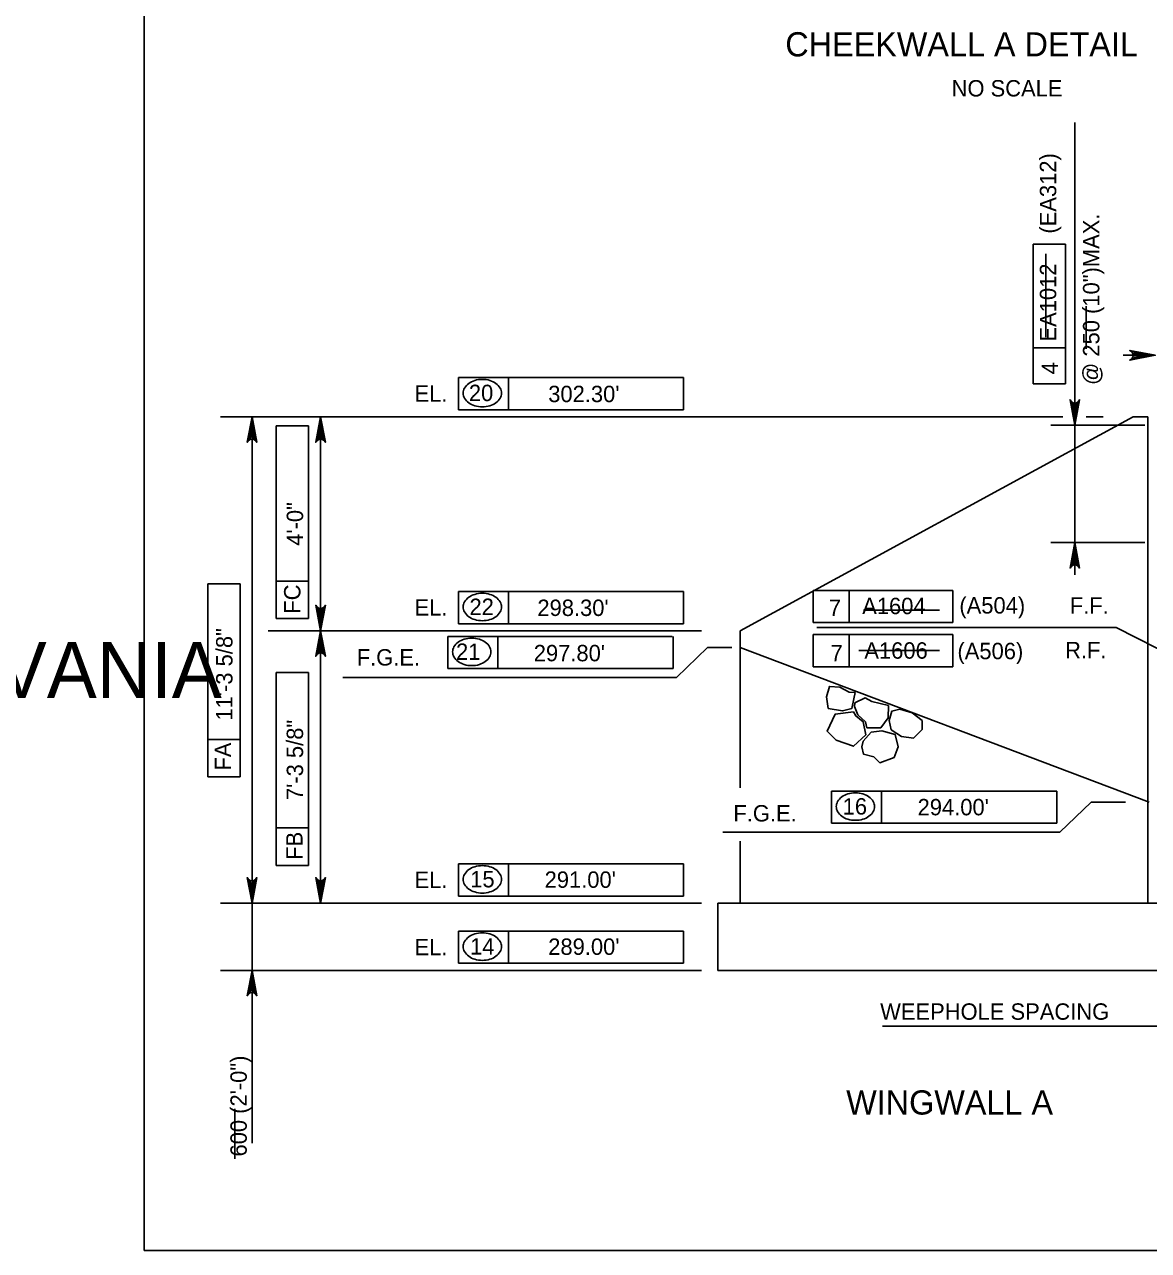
# Model space of a CAD drawing. Extents: x 179 to 454, y -271 to 54.
# Drawn here: x 244.62 to 252.85, y -43.25 to -34.28 of the extents above; entities that cross this region are included whole.
import ezdxf

# ---------------------------------------------------------------- set-up
doc = ezdxf.new("R2010")
doc.units = 0
for name, color, linetype in [('Level 1', 7, 'Continuous'), ('Level 10', 7, 'Continuous'), ('Level 3', 7, 'Continuous'), ('Level 4', 7, 'Continuous'), ('Level 41', 7, 'Continuous'), ('Level 5', 7, 'Continuous')]:
    doc.layers.add(name, color=color, linetype=linetype)

# ---------------------------------------------------------------- blocks, each defined once
blk = doc.blocks.new('ROCK')
at = {"layer": 'Level 4'}
for points in [[(1.578, 0.725), (1.471, 0.551), (1.586, 0.338), (1.78, 0.206), (2.086, 0.269), (2.323, 0.452), (2.328, 0.749), (2.171, 0.911), (1.856, 0.872)], [(0.734, -0.018), (0.934, -0.106), (1.192, -0.099), (1.321, -0.177), (1.562, 0.063), (1.519, 0.367), (1.313, 0.589), (0.948, 0.369), (0.769, 0.319), (0.674, 0.055)], [(0.498, 0.24), (0.588, 0.107), (0.715, -0.096), (0.595, -0.305), (0.299, -0.506), (0.067, -0.329), (-0.063, -0.098), (0.135, 0.068), (0.386, 0.147)], [(1.488, -0.478), (1.468, -0.178), (1.636, 0.025), (1.939, 0.193), (2.2, 0.032), (2.312, -0.229), (2.154, -0.57), (1.947, -0.574), (1.718, -0.703), (1.56, -0.603)], [(0.806, -0.129), (0.519, -0.492), (0.672, -0.928), (0.991, -0.931), (1.399, -0.738), (1.422, -0.324), (1.149, -0.136), (0.916, -0.16)]]:
    blk.add_lwpolyline(points, close=True, dxfattribs=at)
blk = doc.blocks.new('V')
at = {"layer": 'Level 5'}
blk.add_line((0, 0), (0, 0), dxfattribs=at)

msp = doc.modelspace()

# ---------------------------------------------------------------- linework, layer by layer
at = {"layer": 'Level 1'}
msp.add_lwpolyline([(245.497, -43.25), (276.997, -43.25), (276.997, -22.75), (245.497, -22.75)], close=True, dxfattribs=at)
at = {"layer": 'Level 10'}
for p, q in [((252.7374, -37.1499), (249.8606, -38.7149)), ((252.7374, -37.1499), (252.8439, -37.1499)), ((252.8439, -37.1499), (252.8439, -40.708)), ((249.8606, -38.7149), (249.8606, -39.8642)), ((252.8528, -39.9698), (249.8606, -38.8379)), ((249.8606, -40.2548), (249.8606, -40.708)), ((249.6966, -40.708), (249.6966, -41.2001)), ((256.145, -40.708), (249.6966, -40.708)), ((249.6966, -41.2001), (264.9454, -41.2001))]:
    msp.add_line(p, q, dxfattribs=at)
at = {"layer": 'Level 3'}
for p, q in [((252.3097, -36.9752), (252.3097, -34.9967)), ((252.0054, -36.9081), (252.0054, -35.8866)), ((252.0054, -35.8866), (252.2417, -35.8866)), ((252.2417, -35.8866), (252.2417, -36.9081)), ((252.2417, -36.6444), (252.0054, -36.6444)), ((252.8981, -36.6997), (252.6623, -36.6997)), ((247.7977, -36.8625), (248.1646, -36.8625)), ((247.7977, -37.0987), (247.7977, -36.8625)), ((248.1646, -37.0987), (248.1646, -36.8625)), ((248.1646, -36.8625), (249.4461, -36.8625)), ((249.4461, -36.8625), (249.4461, -37.0987)), ((252.2417, -36.9081), (252.0054, -36.9081)), ((252.3097, -37.0933), (252.3097, -36.9752)), ((249.4461, -37.0987), (247.7977, -37.0987)), ((252.2218, -37.1499), (246.0559, -37.1499)), ((246.3005, -37.1499), (246.1099, -37.1499)), ((246.5887, -37.1499), (246.1099, -37.1499)), ((246.2871, -40.708), (246.2871, -37.1499)), ((246.4647, -37.2147), (246.7008, -37.2147)), ((246.4647, -38.3529), (246.4647, -37.2147)), ((248.1936, -37.1499), (246.6118, -37.1499)), ((246.7008, -37.2147), (246.7008, -38.6267)), ((246.789, -38.7149), (246.789, -37.1499)), ((252.8221, -37.2114), (252.1325, -37.2114)), ((252.3097, -38.0704), (252.3097, -37.2114)), ((252.5164, -37.1499), (252.3919, -37.1499)), ((252.8221, -38.0704), (252.1325, -38.0704)), ((252.3097, -38.1885), (252.3097, -38.3066)), ((245.9643, -38.372), (246.2005, -38.372)), ((245.9643, -39.5102), (245.9643, -38.372)), ((246.2005, -38.372), (246.2005, -39.7841)), ((246.4647, -38.6267), (246.4647, -38.3529)), ((246.7008, -38.3529), (246.4647, -38.3529)), ((247.7977, -38.4274), (248.1646, -38.4274)), ((247.7977, -38.6637), (247.7977, -38.4274)), ((248.1646, -38.6637), (248.1646, -38.4274)), ((248.1646, -38.4274), (249.4461, -38.4274)), ((249.4461, -38.4274), (249.4461, -38.6637)), ((250.395, -38.4195), (251.4165, -38.4195)), ((250.395, -38.6557), (250.395, -38.4195)), ((250.6587, -38.6557), (250.6587, -38.4195)), ((251.4165, -38.4195), (251.4165, -38.6557)), ((246.7008, -38.6267), (246.4647, -38.6267)), ((249.4461, -38.6637), (247.7977, -38.6637)), ((251.4165, -38.6557), (250.395, -38.6557)), ((249.577, -38.7149), (246.4046, -38.7149)), ((248.1936, -38.7149), (246.6118, -38.7149)), ((248.4499, -38.7149), (246.6118, -38.7149)), ((246.7657, -38.7149), (248.1866, -38.7149)), ((246.789, -40.708), (246.789, -38.7149)), ((250.395, -38.9789), (250.395, -38.7428)), ((250.395, -38.7428), (251.4165, -38.7428)), ((250.4219, -38.6908), (252.6122, -38.6908)), ((250.6587, -38.9789), (250.6587, -38.7428)), ((251.4165, -38.7428), (251.4165, -38.9789)), ((252.6122, -38.6908), (253.5104, -39.15)), ((247.7202, -38.9923), (247.7202, -38.7562)), ((247.7202, -38.7562), (248.0874, -38.7562)), ((248.0872, -38.9923), (248.0872, -38.7562)), ((248.0872, -38.7562), (249.3618, -38.7562)), ((249.3687, -38.7562), (249.3687, -38.9923)), ((249.6212, -38.8379), (249.3927, -39.0581)), ((246.4647, -39.02), (246.7008, -39.02)), ((246.4647, -40.1582), (246.4647, -39.02)), ((246.7008, -39.02), (246.7008, -40.4321)), ((249.3687, -38.9923), (247.7202, -38.9923)), ((251.4165, -38.9789), (250.395, -38.9789)), ((249.3927, -39.0581), (246.9519, -39.0581)), ((245.9643, -39.7841), (245.9643, -39.5102)), ((246.2005, -39.5102), (245.9643, -39.5102)), ((246.2005, -39.7841), (245.9643, -39.7841)), ((250.5282, -39.888), (250.8952, -39.888)), ((250.5282, -40.1242), (250.5282, -39.888)), ((250.8952, -40.1242), (250.8952, -39.888)), ((250.8952, -39.888), (252.1767, -39.888)), ((252.1767, -39.888), (252.1767, -40.1242)), ((252.4292, -39.9698), (252.2007, -40.19)), ((252.6795, -39.9698), (252.4292, -39.9698)), ((246.4647, -40.4321), (246.4647, -40.1582)), ((246.7008, -40.1582), (246.4647, -40.1582)), ((252.1767, -40.1242), (250.5282, -40.1242)), ((252.2007, -40.19), (249.7334, -40.19)), ((246.7008, -40.4321), (246.4647, -40.4321)), ((247.7977, -40.4205), (248.1646, -40.4205)), ((247.7977, -40.6567), (247.7977, -40.4205)), ((248.1646, -40.6567), (248.1646, -40.4205)), ((248.1646, -40.4205), (249.4461, -40.4205)), ((249.4461, -40.4205), (249.4461, -40.6567)), ((249.577, -40.708), (246.0559, -40.708)), ((246.3005, -40.708), (246.1099, -40.708)), ((246.5887, -40.708), (246.1099, -40.708)), ((246.2871, -40.708), (246.2871, -41.2001)), ((248.4499, -40.708), (246.6118, -40.708)), ((246.7657, -40.708), (248.1866, -40.708)), ((249.4461, -40.6567), (247.7977, -40.6567)), ((247.7977, -40.9127), (248.1646, -40.9127)), ((247.7977, -41.1488), (247.7977, -40.9127)), ((248.1646, -41.1488), (248.1646, -40.9127)), ((248.1646, -40.9127), (249.4461, -40.9127)), ((249.4461, -40.9127), (249.4461, -41.1488)), ((249.4461, -41.1488), (247.7977, -41.1488)), ((249.577, -41.2001), (246.0559, -41.2001)), ((246.2632, -41.2001), (246.4642, -41.2001)), ((246.2871, -41.2001), (246.2871, -42.4641)), ((262.1498, -41.6097), (250.9023, -41.6097))]:
    msp.add_line(p, q, dxfattribs=at)
for points in [[(252.8981, -36.6997), (252.7117, -36.7346), (252.726, -36.7247), (252.7334, -36.7122), (252.7356, -36.6997), (252.7334, -36.6872), (252.726, -36.6747), (252.7117, -36.6647), (252.8981, -36.6997), (252.726, -36.6747), (252.7334, -36.6872), (252.8981, -36.6997), (252.7356, -36.6997), (252.7334, -36.7122), (252.8981, -36.6997), (252.726, -36.7247)], [(252.3097, -37.2114), (252.2747, -37.025), (252.2847, -37.0393), (252.2972, -37.0467), (252.3097, -37.0489), (252.3222, -37.0467), (252.3347, -37.0393), (252.3446, -37.025), (252.3097, -37.2114), (252.3347, -37.0393), (252.3222, -37.0467), (252.3097, -37.2114), (252.3097, -37.0489), (252.2972, -37.0467), (252.3097, -37.2114), (252.2847, -37.0393)], [(246.2871, -37.1499), (246.322, -37.3363), (246.3121, -37.322), (246.2996, -37.3146), (246.2871, -37.3124), (246.2746, -37.3146), (246.2621, -37.322), (246.2522, -37.3363), (246.2871, -37.1499), (246.2621, -37.322), (246.2746, -37.3146), (246.2871, -37.1499), (246.2871, -37.3124), (246.2996, -37.3146), (246.2871, -37.1499), (246.3121, -37.322)], [(246.789, -37.1499), (246.8239, -37.3363), (246.814, -37.322), (246.8015, -37.3146), (246.789, -37.3124), (246.7765, -37.3146), (246.764, -37.322), (246.7541, -37.3363), (246.789, -37.1499), (246.764, -37.322), (246.7765, -37.3146), (246.789, -37.1499), (246.789, -37.3124), (246.8015, -37.3146), (246.789, -37.1499), (246.814, -37.322)], [(252.3097, -38.0704), (252.3446, -38.2568), (252.3347, -38.2425), (252.3222, -38.2351), (252.3097, -38.2329), (252.2972, -38.2351), (252.2847, -38.2425), (252.2747, -38.2568), (252.3097, -38.0704), (252.2847, -38.2425), (252.2972, -38.2351), (252.3097, -38.0704), (252.3097, -38.2329), (252.3222, -38.2351), (252.3097, -38.0704), (252.3347, -38.2425)], [(246.789, -38.7149), (246.7541, -38.5285), (246.764, -38.5428), (246.7765, -38.5502), (246.789, -38.5524), (246.8015, -38.5502), (246.814, -38.5428), (246.8239, -38.5285), (246.789, -38.7149), (246.814, -38.5428), (246.8015, -38.5502), (246.789, -38.7149), (246.789, -38.5524), (246.7765, -38.5502), (246.789, -38.7149), (246.764, -38.5428)], [(246.789, -38.7149), (246.8239, -38.9013), (246.814, -38.887), (246.8015, -38.8796), (246.789, -38.8774), (246.7765, -38.8796), (246.764, -38.887), (246.7541, -38.9013), (246.789, -38.7149), (246.764, -38.887), (246.7765, -38.8796), (246.789, -38.7149), (246.789, -38.8774), (246.8015, -38.8796), (246.789, -38.7149), (246.814, -38.887)], [(246.2871, -40.708), (246.2522, -40.5216), (246.2621, -40.5359), (246.2746, -40.5433), (246.2871, -40.5455), (246.2996, -40.5433), (246.3121, -40.5359), (246.322, -40.5216), (246.2871, -40.708), (246.3121, -40.5359), (246.2996, -40.5433), (246.2871, -40.708), (246.2871, -40.5455), (246.2746, -40.5433), (246.2871, -40.708), (246.2621, -40.5359)], [(246.789, -40.708), (246.7541, -40.5216), (246.764, -40.5359), (246.7765, -40.5433), (246.789, -40.5455), (246.8015, -40.5433), (246.814, -40.5359), (246.8239, -40.5216), (246.789, -40.708), (246.814, -40.5359), (246.8015, -40.5433), (246.789, -40.708), (246.789, -40.5455), (246.7765, -40.5433), (246.789, -40.708), (246.764, -40.5359)], [(246.2871, -41.2001), (246.322, -41.3865), (246.3121, -41.3722), (246.2996, -41.3648), (246.2871, -41.3626), (246.2746, -41.3648), (246.2621, -41.3722), (246.2522, -41.3865), (246.2871, -41.2001), (246.2621, -41.3722), (246.2746, -41.3648), (246.2871, -41.2001), (246.2871, -41.3626), (246.2996, -41.3648), (246.2871, -41.2001), (246.3121, -41.3722)]]:
    msp.add_lwpolyline(points, dxfattribs=at)
for points in [[(252.7803, -36.68), (252.7803, -36.7193), (252.8984, -36.6997)], [(252.29, -37.0933), (252.3294, -37.0933), (252.3097, -37.2114)], [(246.2674, -37.2681), (246.3067, -37.2681), (246.2871, -37.1499)], [(246.7693, -37.2681), (246.8088, -37.2681), (246.789, -37.1499)], [(252.29, -38.1885), (252.3294, -38.1885), (252.3097, -38.0704)], [(246.7693, -38.5968), (246.8088, -38.5968), (246.789, -38.7149)], [(246.7693, -38.833), (246.8088, -38.833), (246.789, -38.7149)], [(246.2674, -40.5899), (246.3067, -40.5899), (246.2871, -40.708)], [(246.7693, -40.5899), (246.8088, -40.5899), (246.789, -40.708)], [(246.2674, -41.3182), (246.3067, -41.3182), (246.2871, -41.2001)]]:
    msp.add_lwpolyline(points, close=True, dxfattribs=at)
for centre, radius, start, end in [((247.9057, -36.9763), 0.0731, 149.97668, 180), ((247.938, -36.9949), 0.1103, 125.63164, 149.97668), ((247.959, -37.0243), 0.1465, 106.53583, 125.63164), ((247.9728, -37.0707), 0.1949, 90, 106.53583), ((247.9728, -37.0707), 0.1949, 73.46417, 90), ((247.9866, -37.0243), 0.1465, 54.36836, 73.46417), ((248.0076, -36.9949), 0.1103, 30.02332, 54.36836), ((248.0399, -36.9763), 0.0731, 0, 30.02332), ((247.9057, -36.9763), 0.0731, 180, 210.02332), ((247.938, -36.9577), 0.1103, 210.02332, 234.36836), ((247.959, -36.9283), 0.1465, 234.36836, 253.46417), ((247.9866, -36.9283), 0.1465, 286.53583, 305.63164), ((248.0076, -36.9577), 0.1103, 305.63164, 329.97668), ((248.0399, -36.9763), 0.0731, 329.97668, 0), ((247.9728, -36.8819), 0.1949, 253.46417, 270), ((247.9728, -36.8819), 0.1949, 270, 286.53583), ((247.938, -38.5599), 0.1103, 125.63164, 149.97668), ((247.959, -38.5893), 0.1465, 106.53583, 125.63164), ((247.9728, -38.6357), 0.1949, 90, 106.53583), ((247.9728, -38.6357), 0.1949, 73.46417, 90), ((247.9866, -38.5893), 0.1465, 54.36836, 73.46417), ((248.0076, -38.5599), 0.1103, 30.02332, 54.36836), ((247.9057, -38.5412), 0.0731, 149.97668, 180), ((247.9057, -38.5412), 0.0731, 180, 210.02332), ((248.0399, -38.5412), 0.0731, 0, 30.02332), ((248.0399, -38.5412), 0.0731, 329.97668, 0), ((247.938, -38.5226), 0.1103, 210.02332, 234.36836), ((247.959, -38.4932), 0.1465, 234.36836, 253.46417), ((247.9728, -38.4468), 0.1949, 253.46417, 270), ((247.9728, -38.4468), 0.1949, 270, 286.53583), ((247.9866, -38.4932), 0.1465, 286.53583, 305.63164), ((248.0076, -38.5226), 0.1103, 305.63164, 329.97668), ((247.8283, -38.87), 0.0731, 149.97668, 180), ((247.8605, -38.8886), 0.1103, 125.63164, 149.97668), ((247.8816, -38.918), 0.1465, 106.53583, 125.63164), ((247.8954, -38.9644), 0.1949, 90, 106.53583), ((247.8954, -38.9644), 0.1949, 73.46417, 90), ((247.9092, -38.918), 0.1465, 54.36836, 73.46417), ((247.9302, -38.8886), 0.1103, 30.02332, 54.36836), ((247.9624, -38.87), 0.0731, 0, 30.02332), ((247.8283, -38.87), 0.0731, 180, 210.02332), ((247.8605, -38.8514), 0.1103, 210.02332, 234.36836), ((247.9302, -38.8514), 0.1103, 305.63164, 329.97668), ((247.9624, -38.87), 0.0731, 329.97668, 0), ((247.8816, -38.822), 0.1465, 234.36836, 253.46417), ((247.8954, -38.7756), 0.1949, 253.46417, 270), ((247.8954, -38.7756), 0.1949, 270, 286.53583), ((247.9092, -38.822), 0.1465, 286.53583, 305.63164), ((250.6896, -40.0499), 0.1465, 106.53583, 125.63164), ((250.7034, -40.0963), 0.1949, 90, 106.53583), ((250.7034, -40.0963), 0.1949, 73.46417, 90), ((250.7172, -40.0499), 0.1465, 54.36836, 73.46417), ((250.6363, -40.0019), 0.0731, 149.97668, 180), ((250.6363, -40.0019), 0.0731, 180, 210.02332), ((250.6685, -40.0205), 0.1103, 125.63164, 149.97668), ((250.7382, -40.0205), 0.1103, 30.02332, 54.36836), ((250.7704, -40.0019), 0.0731, 0, 30.02332), ((250.7704, -40.0019), 0.0731, 329.97668, 0), ((250.6685, -39.9832), 0.1103, 210.02332, 234.36836), ((250.6896, -39.9538), 0.1465, 234.36836, 253.46417), ((250.7034, -39.9074), 0.1949, 253.46417, 270), ((250.7034, -39.9074), 0.1949, 270, 286.53583), ((250.7172, -39.9538), 0.1465, 286.53583, 305.63164), ((250.7382, -39.9832), 0.1103, 305.63164, 329.97668), ((247.959, -40.5824), 0.1465, 106.53583, 125.63164), ((247.9728, -40.6288), 0.1949, 90, 106.53583), ((247.9728, -40.6288), 0.1949, 73.46417, 90), ((247.9866, -40.5824), 0.1465, 54.36836, 73.46417), ((247.9057, -40.5343), 0.0731, 149.97668, 180), ((247.9057, -40.5343), 0.0731, 180, 210.02332), ((247.938, -40.553), 0.1103, 125.63164, 149.97668), ((248.0076, -40.553), 0.1103, 30.02332, 54.36836), ((248.0399, -40.5343), 0.0731, 0, 30.02332), ((248.0399, -40.5343), 0.0731, 329.97668, 0), ((247.938, -40.5157), 0.1103, 210.02332, 234.36836), ((247.959, -40.4863), 0.1465, 234.36836, 253.46417), ((247.9728, -40.4399), 0.1949, 253.46417, 270), ((247.9728, -40.4399), 0.1949, 270, 286.53583), ((247.9866, -40.4863), 0.1465, 286.53583, 305.63164), ((248.0076, -40.5157), 0.1103, 305.63164, 329.97668), ((247.9057, -41.0265), 0.0731, 149.97668, 180), ((247.938, -41.0451), 0.1103, 125.63164, 149.97668), ((247.959, -41.0745), 0.1465, 106.53583, 125.63164), ((247.9728, -41.1209), 0.1949, 90, 106.53583), ((247.9728, -41.1209), 0.1949, 73.46417, 90), ((247.9866, -41.0745), 0.1465, 54.36836, 73.46417), ((248.0076, -41.0451), 0.1103, 30.02332, 54.36836), ((248.0399, -41.0265), 0.0731, 0, 30.02332), ((247.9057, -41.0265), 0.0731, 180, 210.02332), ((247.938, -41.0079), 0.1103, 210.02332, 234.36836), ((248.0076, -41.0079), 0.1103, 305.63164, 329.97668), ((248.0399, -41.0265), 0.0731, 329.97668, 0), ((247.959, -40.9785), 0.1465, 234.36836, 253.46417), ((247.9728, -40.9321), 0.1949, 253.46417, 270), ((247.9728, -40.9321), 0.1949, 270, 286.53583), ((247.9866, -40.9785), 0.1465, 286.53583, 305.63164)]:
    msp.add_arc(centre, radius, start, end, dxfattribs=at)
at = {"layer": 'Level 4'}
msp.add_line((249.7991, -38.8379), (249.6212, -38.8379), dxfattribs=at)
at = {"layer": 'Level 41'}
for p, q in [((252.0978, -36.5665), (252.0978, -35.9582)), ((252.3931, -36.6534), (252.3931, -36.3406)), ((250.7636, -38.5642), (251.3194, -38.5642)), ((250.7289, -38.8597), (251.3194, -38.8597)), ((246.1607, -42.5793), (246.1607, -42.2143))]:
    msp.add_line(p, q, dxfattribs=at)

# ---------------------------------------------------------------- block references
at = {"layer": 'Level 3', "xscale": 0.04724400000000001, "yscale": 0.047244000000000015}
for p in [(248.7302, -38.4241), (248.7244, -38.7563)]:
    msp.add_blockref('V', p, dxfattribs=at)
at = {"layer": 'Level 3', "xscale": 0.29527500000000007, "yscale": 0.29527500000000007, "rotation": -44.503733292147}
msp.add_blockref('ROCK', (250.5466, -39.1148), dxfattribs=at)

# ---------------------------------------------------------------- texts
at = {"layer": 'Level 1'}
msp.add_text('COMMONWEALTH OF PENNSYLVANIA', height=0.410384, dxfattribs=at).set_placement((235.9426, -39.2076))
at = {"layer": 'Level 3'}
for s, height, p in [('CHEEKWALL A DETAIL', 0.177167, (250.1902, -34.5124)), ('NO SCALE', 0.12, (251.4075, -34.8057)), ('EL.', 0.12, (247.4769, -37.0394)), ('20', 0.12, (247.8743, -37.0348)), ('EL.', 0.12, (247.4769, -38.6043)), ('22', 0.12, (247.8787, -38.5998)), ('A1604', 0.12, (250.7531, -38.5938)), ('(A504)', 0.12, (251.4642, -38.5894)), ('F.F.', 0.12, (252.2724, -38.5907)), ('21', 0.12, (247.7802, -38.9285)), ('A1606', 0.12, (250.7688, -38.9197)), ('(A506)', 0.12, (251.4502, -38.9235)), ('R.F.', 0.12, (252.2378, -38.9165)), ('F.G.E.', 0.12, (247.0534, -38.9697)), ('F.G.E.', 0.12, (249.8101, -40.1108)), ('16', 0.12, (250.6102, -40.0604)), ('EL.', 0.12, (247.4769, -40.5975)), ('15', 0.12, (247.8842, -40.5929)), ('EL.', 0.12, (247.4769, -41.0896)), ('14', 0.12, (247.8831, -41.085)), ('WEEPHOLE SPACING', 0.12, (250.8845, -41.5617)), ('WINGWALL A', 0.17717, (250.6359, -42.2554))]:
    msp.add_text(s, height=height, dxfattribs=at).set_placement(p)
for s, p in [('(EA312)', (252.1732, -35.8093)), ('@ 250 (10")MAX.', (252.4888, -36.9168)), ('EA1012', (252.1732, -36.5989)), ('FC', (246.6415, -38.5907)), ('FA', (246.1344, -39.7387)), ('FB', (246.6571, -40.391)), ('600 (2\'-0")', (246.2487, -42.5624))]:
    msp.add_text(s, height=0.12, rotation=90, dxfattribs=at).set_placement(p)
at = {"layer": 'Level 41'}
for s, p in [('4', (252.1868, -36.8392)), ('4\'-0"', (246.6609, -38.0936)), ('11\'-3 5/8"', (246.1442, -39.3725)), ('7\'-3 5/8"', (246.6609, -39.954))]:
    msp.add_text(s, height=0.12, rotation=90, dxfattribs=at).set_placement(p)
for s, p in [("302.30'", (248.4552, -37.0424)), ("298.30'", (248.3757, -38.6072)), ('7', (250.5082, -38.6079)), ("297.80'", (248.3492, -38.9387)), ('7', (250.5214, -38.9395)), ("294.00'", (251.1585, -40.0658)), ("291.00'", (248.4287, -40.5962)), ("289.00'", (248.4552, -41.0869))]:
    msp.add_text(s, height=0.12, dxfattribs=at).set_placement(p)

doc.saveas('drawing.dxf')
